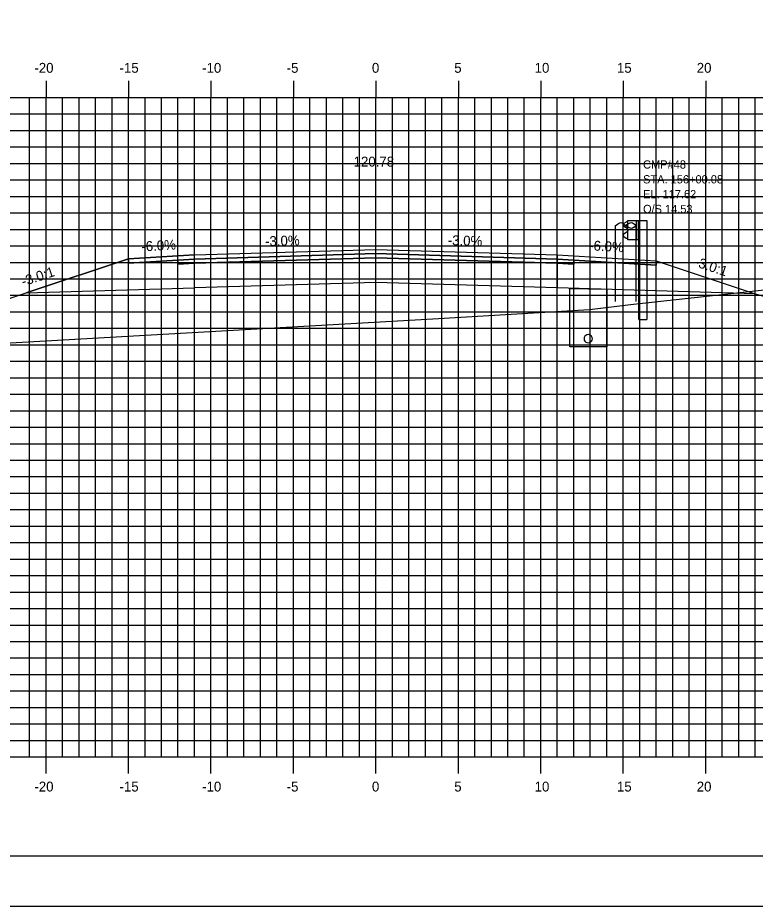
# Model space of a CAD drawing. Extents: x 850598 to 870284, y 366541 to 366651.
# Drawn here: x 852625 to 852669.7, y 366541.2 to 366595.1 of the extents above; entities that cross this region are included whole.
import ezdxf

# ---------------------------------------------------------------- set-up
doc = ezdxf.new("R2010")
doc.units = 0
for name, color, linetype in [('ANNOTATION', 7, 'Continuous'), ('BORDER', 7, 'Continuous'), ('D_Drainage_Underdrain', 7, 'Continuous'), ('D_Drainage_Underdrain_06in', 7, 'Continuous'), ('D_Guardrail_Beam_Rt', 7, 'Continuous'), ('D_Roadway_Centerline', 7, 'Continuous'), ('D_Roadway_Centerline_Text', 7, 'Continuous'), ('D_Roadway_Edge_Shoulder', 7, 'Continuous'), ('D_Roadway_Edge_TW', 7, 'Continuous'), ('D_Roadway_Pavement', 7, 'Continuous'), ('D_Roadway_SlopeLines', 7, 'Continuous'), ('D_Roadway_SubGrade', 7, 'Continuous'), ('D_Text_Monospaced', 7, 'Continuous'), ('H_V ANNOTATION', 7, 'Continuous'), ('MAJOR', 7, 'Continuous'), ('MINOR', 7, 'Continuous'), ('PLOT BOUNDARY', 7, 'Continuous'), ('S_Roadway_Centerline', 7, 'Continuous'), ('S_Utilities_Pole_Joint', 7, 'Continuous')]:
    doc.layers.add(name, color=color, linetype=linetype)

msp = doc.modelspace()

# ---------------------------------------------------------------- linework, layer by layer
at = {"layer": 'BORDER'}
msp.add_line((852601.706, 366544.225), (852761.706, 366544.225), dxfattribs=at)
at = {"layer": 'D_Drainage_Underdrain'}
msp.add_lwpolyline([(852660.706, 366578.592), (852660.706, 366575.091), (852658.456, 366575.091), (852658.456, 366578.637)], close=True, dxfattribs=at)
at = {"layer": 'D_Drainage_Underdrain_06in'}
msp.add_lwpolyline([(852659.581, 366575.841), (852659.504, 366575.829), (852659.434, 366575.794), (852659.379, 366575.738), (852659.343, 366575.669), (852659.331, 366575.591), (852659.343, 366575.514), (852659.379, 366575.444), (852659.434, 366575.389), (852659.504, 366575.354), (852659.581, 366575.341), (852659.658, 366575.354), (852659.728, 366575.389), (852659.783, 366575.444), (852659.819, 366575.514), (852659.831, 366575.591), (852659.819, 366575.669), (852659.783, 366575.738), (852659.728, 366575.794), (852659.658, 366575.829)], close=True, dxfattribs=at)
at = {"layer": 'D_Guardrail_Beam_Rt'}
for p, q in [((852661.887, 366582.673), (852661.743, 366582.573)), ((852661.743, 366582.43), (852661.939, 366582.294)), ((852661.977, 366582.693), (852661.903, 366582.68)), ((852661.977, 366582.767), (852662.664, 366582.767)), ((852661.977, 366581.601), (852661.977, 366582.767)), ((852662.497, 366582.767), (852662.497, 366581.601)), ((852662.602, 366582.767), (852662.602, 366581.601)), ((852662.664, 366582.767), (852663.135, 366582.767)), ((852662.664, 366582.767), (852662.664, 366581.601)), ((852663.135, 366582.767), (852663.135, 366576.767)), ((852661.939, 366582.074), (852661.743, 366581.938)), ((852661.972, 366582.229), (852661.972, 366582.138)), ((852661.743, 366581.795), (852661.887, 366581.695)), ((852661.903, 366581.688), (852661.977, 366581.675)), ((852662.664, 366581.601), (852661.977, 366581.601)), ((852662.643, 366576.767), (852662.643, 366581.601)), ((852662.643, 366576.767), (852663.135, 366576.767))]:
    msp.add_line(p, q, dxfattribs=at)
for centre, major_axis, start_param, end_param in [((852661.794, 366582.502), (-0.0877, 0), 5.323254, 7.243116), ((852661.911, 366582.639), (-0.0417, 0), 4.886922, 5.323254), ((852661.794, 366581.866), (-0.0877, 0), 5.323254, 7.243116), ((852661.893, 366582.229), (0.0789, 0), 0, 0.959931), ((852661.893, 366582.138), (0.0789, 0), 5.323254, 6.283185), ((852661.911, 366581.729), (-0.0417, 0), 0.959931, 1.396263)]:
    msp.add_ellipse(centre, major_axis=major_axis, ratio=0.995501, start_param=start_param, end_param=end_param, dxfattribs=at)
at = {"layer": 'D_Roadway_Centerline'}
msp.add_lwpolyline([(852615.382, 366574.993), (852621.706, 366577.101), (852625.508, 366578.368), (852631.706, 366580.434), (852635.706, 366580.674), (852646.706, 366581.004), (852657.706, 366580.674), (852661.706, 366580.434), (852663.706, 366580.314), (852669.706, 366578.314), (852706.215, 366568.225), (852718.066, 366564.951), (852727.928, 366562.225), (852731.928, 366562.225)], dxfattribs=at)
at = {"layer": 'D_Roadway_Edge_Shoulder'}
for points in [[(852635.706, 366580.674), (852631.706, 366580.434), (852631.706, 366580.184), (852634.706, 366580.364), (852635.706, 366580.424)], [(852657.706, 366580.674), (852661.706, 366580.434), (852661.706, 366580.434), (852663.706, 366580.314), (852663.706, 366580.064), (852658.706, 366580.364), (852657.706, 366580.424)]]:
    msp.add_lwpolyline(points, close=True, dxfattribs=at)
at = {"layer": 'D_Roadway_Edge_TW'}
msp.add_lwpolyline([(852635.706, 366580.424), (852635.706, 366580.674), (852646.706, 366581.004), (852657.706, 366580.674), (852657.706, 366580.424), (852646.706, 366580.754)], close=True, dxfattribs=at)
at = {"layer": 'D_Roadway_Pavement'}
for points in [[(852635.706, 366580.424), (852634.706, 366580.364), (852634.706, 366580.114), (852635.706, 366580.174)], [(852635.706, 366580.174), (852635.706, 366580.424), (852646.706, 366580.754), (852657.706, 366580.424), (852657.706, 366580.174), (852646.706, 366580.504)], [(852657.706, 366580.424), (852658.706, 366580.364), (852658.706, 366580.114), (852657.706, 366580.174)]]:
    msp.add_lwpolyline(points, close=True, dxfattribs=at)
at = {"layer": 'D_Roadway_SlopeLines'}
msp.add_lwpolyline([(852635.706, 366580.674), (852631.706, 366580.434), (852621.706, 366577.101)], dxfattribs=at)
at = {"layer": 'D_Roadway_SubGrade'}
for points in [[(852635.706, 366580.174), (852634.706, 366580.114), (852634.706, 366580.364), (852631.706, 366580.184), (852631.706, 366580.434), (852625.508, 366578.368), (852635.706, 366578.674)], [(852635.706, 366578.674), (852635.706, 366580.174), (852646.706, 366580.504), (852657.706, 366580.174), (852657.706, 366578.674), (852646.706, 366579.004)], [(852657.706, 366580.174), (852658.706, 366580.114), (852658.706, 366580.364), (852663.706, 366580.064), (852663.706, 366580.314), (852669.706, 366578.314), (852657.706, 366578.674)]]:
    msp.add_lwpolyline(points, close=True, dxfattribs=at)
at = {"layer": 'MAJOR'}
for p, q in [((852626.706, 366591.227), (852626.706, 366590.225)), ((852626.706, 366591.227), (852626.706, 366590.225)), ((852631.706, 366591.227), (852631.706, 366590.225)), ((852631.706, 366591.227), (852631.706, 366590.225)), ((852636.706, 366591.227), (852636.706, 366590.225)), ((852636.706, 366591.227), (852636.706, 366590.225)), ((852641.706, 366591.227), (852641.706, 366590.225)), ((852641.706, 366591.227), (852641.706, 366590.225)), ((852646.706, 366591.227), (852646.706, 366590.225)), ((852646.706, 366591.227), (852646.706, 366590.225)), ((852651.706, 366591.227), (852651.706, 366590.225)), ((852651.706, 366591.227), (852651.706, 366590.225)), ((852656.706, 366591.227), (852656.706, 366590.225)), ((852656.706, 366591.227), (852656.706, 366590.225)), ((852661.706, 366591.227), (852661.706, 366590.225)), ((852661.706, 366591.227), (852661.706, 366590.225)), ((852666.706, 366591.227), (852666.706, 366590.225)), ((852666.706, 366591.227), (852666.706, 366590.225)), ((852606.706, 366590.225), (852746.706, 366590.225)), ((852606.706, 366590.225), (852746.706, 366590.225)), ((852606.706, 366590.225), (852746.706, 366590.225)), ((852606.706, 366590.225), (852746.706, 366590.225)), ((852626.706, 366550.225), (852626.706, 366590.225)), ((852626.706, 366550.225), (852626.706, 366590.225)), ((852631.706, 366550.225), (852631.706, 366590.225)), ((852631.706, 366550.225), (852631.706, 366590.225)), ((852636.706, 366550.225), (852636.706, 366590.225)), ((852636.706, 366550.225), (852636.706, 366590.225)), ((852641.706, 366550.225), (852641.706, 366590.225)), ((852641.706, 366550.225), (852641.706, 366590.225)), ((852646.706, 366550.225), (852646.706, 366590.225)), ((852646.706, 366550.225), (852646.706, 366590.225)), ((852651.706, 366550.225), (852651.706, 366590.225)), ((852651.706, 366550.225), (852651.706, 366590.225)), ((852656.706, 366550.225), (852656.706, 366590.225)), ((852656.706, 366550.225), (852656.706, 366590.225)), ((852661.706, 366550.225), (852661.706, 366590.225)), ((852661.706, 366550.225), (852661.706, 366590.225)), ((852666.706, 366550.225), (852666.706, 366590.225)), ((852666.706, 366550.225), (852666.706, 366590.225)), ((852606.706, 366585.225), (852746.706, 366585.225)), ((852606.706, 366585.225), (852746.706, 366585.225)), ((852606.706, 366580.225), (852746.706, 366580.225)), ((852606.706, 366580.225), (852746.706, 366580.225)), ((852606.706, 366575.225), (852746.706, 366575.225)), ((852606.706, 366575.225), (852746.706, 366575.225)), ((852606.706, 366570.225), (852746.706, 366570.225)), ((852606.706, 366570.225), (852746.706, 366570.225)), ((852606.706, 366565.225), (852746.706, 366565.225)), ((852606.706, 366565.225), (852746.706, 366565.225)), ((852606.706, 366560.225), (852746.706, 366560.225)), ((852606.706, 366560.225), (852746.706, 366560.225)), ((852606.706, 366555.225), (852746.706, 366555.225)), ((852606.706, 366555.225), (852746.706, 366555.225)), ((852606.706, 366550.225), (852746.706, 366550.225)), ((852606.706, 366550.225), (852746.706, 366550.225)), ((852606.706, 366550.225), (852746.706, 366550.225)), ((852606.706, 366550.225), (852746.706, 366550.225)), ((852626.706, 366549.223), (852626.706, 366550.225)), ((852626.706, 366549.223), (852626.706, 366550.225)), ((852631.706, 366549.223), (852631.706, 366550.225)), ((852631.706, 366549.223), (852631.706, 366550.225)), ((852636.706, 366549.223), (852636.706, 366550.225)), ((852636.706, 366549.223), (852636.706, 366550.225)), ((852641.706, 366549.223), (852641.706, 366550.225)), ((852641.706, 366549.223), (852641.706, 366550.225)), ((852646.706, 366549.223), (852646.706, 366550.225)), ((852646.706, 366549.223), (852646.706, 366550.225)), ((852651.706, 366549.223), (852651.706, 366550.225)), ((852651.706, 366549.223), (852651.706, 366550.225)), ((852656.706, 366549.223), (852656.706, 366550.225)), ((852656.706, 366549.223), (852656.706, 366550.225)), ((852661.706, 366549.223), (852661.706, 366550.225)), ((852661.706, 366549.223), (852661.706, 366550.225)), ((852666.706, 366549.223), (852666.706, 366550.225)), ((852666.706, 366549.223), (852666.706, 366550.225))]:
    msp.add_line(p, q, dxfattribs=at)
at = {"layer": 'MINOR'}
for p, q in [((852625.706, 366550.225), (852625.706, 366590.225)), ((852625.706, 366550.225), (852625.706, 366590.225)), ((852627.706, 366550.225), (852627.706, 366590.225)), ((852627.706, 366550.225), (852627.706, 366590.225)), ((852628.706, 366550.225), (852628.706, 366590.225)), ((852628.706, 366550.225), (852628.706, 366590.225)), ((852629.706, 366550.225), (852629.706, 366590.225)), ((852629.706, 366550.225), (852629.706, 366590.225)), ((852630.706, 366550.225), (852630.706, 366590.225)), ((852630.706, 366550.225), (852630.706, 366590.225)), ((852632.706, 366550.225), (852632.706, 366590.225)), ((852632.706, 366550.225), (852632.706, 366590.225)), ((852633.706, 366550.225), (852633.706, 366590.225)), ((852633.706, 366550.225), (852633.706, 366590.225)), ((852634.706, 366550.225), (852634.706, 366590.225)), ((852634.706, 366550.225), (852634.706, 366590.225)), ((852635.706, 366550.225), (852635.706, 366590.225)), ((852635.706, 366550.225), (852635.706, 366590.225)), ((852637.706, 366550.225), (852637.706, 366590.225)), ((852637.706, 366550.225), (852637.706, 366590.225)), ((852638.706, 366550.225), (852638.706, 366590.225)), ((852638.706, 366550.225), (852638.706, 366590.225)), ((852639.706, 366550.225), (852639.706, 366590.225)), ((852639.706, 366550.225), (852639.706, 366590.225)), ((852640.706, 366550.225), (852640.706, 366590.225)), ((852640.706, 366550.225), (852640.706, 366590.225)), ((852642.706, 366550.225), (852642.706, 366590.225)), ((852642.706, 366550.225), (852642.706, 366590.225)), ((852643.706, 366550.225), (852643.706, 366590.225)), ((852643.706, 366550.225), (852643.706, 366590.225)), ((852644.706, 366550.225), (852644.706, 366590.225)), ((852644.706, 366550.225), (852644.706, 366590.225)), ((852645.706, 366550.225), (852645.706, 366590.225)), ((852645.706, 366550.225), (852645.706, 366590.225)), ((852647.706, 366550.225), (852647.706, 366590.225)), ((852647.706, 366550.225), (852647.706, 366590.225)), ((852648.706, 366550.225), (852648.706, 366590.225)), ((852648.706, 366550.225), (852648.706, 366590.225)), ((852649.706, 366550.225), (852649.706, 366590.225)), ((852649.706, 366550.225), (852649.706, 366590.225)), ((852650.706, 366550.225), (852650.706, 366590.225)), ((852650.706, 366550.225), (852650.706, 366590.225)), ((852652.706, 366550.225), (852652.706, 366590.225)), ((852652.706, 366550.225), (852652.706, 366590.225)), ((852653.706, 366550.225), (852653.706, 366590.225)), ((852653.706, 366550.225), (852653.706, 366590.225)), ((852654.706, 366550.225), (852654.706, 366590.225)), ((852654.706, 366550.225), (852654.706, 366590.225)), ((852655.706, 366550.225), (852655.706, 366590.225)), ((852655.706, 366550.225), (852655.706, 366590.225)), ((852657.706, 366550.225), (852657.706, 366590.225)), ((852657.706, 366550.225), (852657.706, 366590.225)), ((852658.706, 366550.225), (852658.706, 366590.225)), ((852658.706, 366550.225), (852658.706, 366590.225)), ((852659.706, 366550.225), (852659.706, 366590.225)), ((852659.706, 366550.225), (852659.706, 366590.225)), ((852660.706, 366550.225), (852660.706, 366590.225)), ((852660.706, 366550.225), (852660.706, 366590.225)), ((852662.706, 366550.225), (852662.706, 366590.225)), ((852662.706, 366550.225), (852662.706, 366590.225)), ((852663.706, 366550.225), (852663.706, 366590.225)), ((852663.706, 366550.225), (852663.706, 366590.225)), ((852664.706, 366550.225), (852664.706, 366590.225)), ((852664.706, 366550.225), (852664.706, 366590.225)), ((852665.706, 366550.225), (852665.706, 366590.225)), ((852665.706, 366550.225), (852665.706, 366590.225)), ((852667.706, 366550.225), (852667.706, 366590.225)), ((852667.706, 366550.225), (852667.706, 366590.225)), ((852668.706, 366550.225), (852668.706, 366590.225)), ((852668.706, 366550.225), (852668.706, 366590.225)), ((852669.706, 366550.225), (852669.706, 366590.225)), ((852669.706, 366550.225), (852669.706, 366590.225)), ((852606.706, 366589.225), (852746.706, 366589.225)), ((852606.706, 366589.225), (852746.706, 366589.225)), ((852606.706, 366588.225), (852746.706, 366588.225)), ((852606.706, 366588.225), (852746.706, 366588.225)), ((852606.706, 366587.225), (852746.706, 366587.225)), ((852606.706, 366587.225), (852746.706, 366587.225)), ((852606.706, 366586.225), (852746.706, 366586.225)), ((852606.706, 366586.225), (852746.706, 366586.225)), ((852606.706, 366584.225), (852746.706, 366584.225)), ((852606.706, 366584.225), (852746.706, 366584.225)), ((852606.706, 366583.225), (852746.706, 366583.225)), ((852606.706, 366583.225), (852746.706, 366583.225)), ((852606.706, 366582.225), (852746.706, 366582.225)), ((852606.706, 366582.225), (852746.706, 366582.225)), ((852606.706, 366581.225), (852746.706, 366581.225)), ((852606.706, 366581.225), (852746.706, 366581.225)), ((852606.706, 366579.225), (852746.706, 366579.225)), ((852606.706, 366579.225), (852746.706, 366579.225)), ((852606.706, 366578.225), (852746.706, 366578.225)), ((852606.706, 366578.225), (852746.706, 366578.225)), ((852606.706, 366577.225), (852746.706, 366577.225)), ((852606.706, 366577.225), (852746.706, 366577.225)), ((852606.706, 366576.225), (852746.706, 366576.225)), ((852606.706, 366576.225), (852746.706, 366576.225)), ((852606.706, 366574.225), (852746.706, 366574.225)), ((852606.706, 366574.225), (852746.706, 366574.225)), ((852606.706, 366573.225), (852746.706, 366573.225)), ((852606.706, 366573.225), (852746.706, 366573.225)), ((852606.706, 366572.225), (852746.706, 366572.225)), ((852606.706, 366572.225), (852746.706, 366572.225)), ((852606.706, 366571.225), (852746.706, 366571.225)), ((852606.706, 366571.225), (852746.706, 366571.225)), ((852606.706, 366569.225), (852746.706, 366569.225)), ((852606.706, 366569.225), (852746.706, 366569.225)), ((852606.706, 366568.225), (852746.706, 366568.225)), ((852606.706, 366568.225), (852746.706, 366568.225)), ((852606.706, 366567.225), (852746.706, 366567.225)), ((852606.706, 366567.225), (852746.706, 366567.225)), ((852606.706, 366566.225), (852746.706, 366566.225)), ((852606.706, 366566.225), (852746.706, 366566.225)), ((852606.706, 366564.225), (852746.706, 366564.225)), ((852606.706, 366564.225), (852746.706, 366564.225)), ((852606.706, 366563.225), (852746.706, 366563.225)), ((852606.706, 366563.225), (852746.706, 366563.225)), ((852606.706, 366562.225), (852746.706, 366562.225)), ((852606.706, 366562.225), (852746.706, 366562.225)), ((852606.706, 366561.225), (852746.706, 366561.225)), ((852606.706, 366561.225), (852746.706, 366561.225)), ((852606.706, 366559.225), (852746.706, 366559.225)), ((852606.706, 366559.225), (852746.706, 366559.225)), ((852606.706, 366558.225), (852746.706, 366558.225)), ((852606.706, 366558.225), (852746.706, 366558.225)), ((852606.706, 366557.225), (852746.706, 366557.225)), ((852606.706, 366557.225), (852746.706, 366557.225)), ((852606.706, 366556.225), (852746.706, 366556.225)), ((852606.706, 366556.225), (852746.706, 366556.225)), ((852606.706, 366554.225), (852746.706, 366554.225)), ((852606.706, 366554.225), (852746.706, 366554.225)), ((852606.706, 366553.225), (852746.706, 366553.225)), ((852606.706, 366553.225), (852746.706, 366553.225)), ((852606.706, 366552.225), (852746.706, 366552.225)), ((852606.706, 366552.225), (852746.706, 366552.225)), ((852606.706, 366551.225), (852746.706, 366551.225)), ((852606.706, 366551.225), (852746.706, 366551.225))]:
    msp.add_line(p, q, dxfattribs=at)
at = {"layer": 'PLOT BOUNDARY'}
msp.add_lwpolyline([(852593.613, 366541.166), (852763.613, 366541.166), (852763.613, 366651.166), (852593.613, 366651.166)], close=True, dxfattribs=at)
at = {"layer": 'S_Roadway_Centerline'}
msp.add_lwpolyline([(852606.706, 366575.053), (852618.115, 366574.974), (852650.158, 366576.807), (852659.666, 366577.363), (852662.152, 366577.659), (852671.169, 366578.652), (852673.704, 366579.008), (852674.395, 366579.144), (852685.724, 366579.809), (852689.347, 366580.026), (852701.287, 366580.041), (852705.222, 366580.085), (852708.119, 366579.231), (852712.048, 366578.034), (852723.462, 366567.573), (852724.293, 366566.832), (852724.809, 366566.413), (852725.472, 366565.999), (852726.804, 366565.223), (852742.476, 366556.055), (852746.706, 366555.829)], dxfattribs=at)
at = {"layer": 'S_Utilities_Pole_Joint'}
for p, q in [((852661.238, 366577.841), (852661.235, 366582.46)), ((852661.238, 366582.46), (852661.395, 366582.571)), ((852661.707, 366582.571), (852661.863, 366582.46)), ((852662.02, 366582.571), (852661.863, 366582.46)), ((852661.863, 366582.46), (852662.02, 366582.349)), ((852662.488, 366582.46), (852662.332, 366582.571)), ((852662.332, 366582.349), (852662.488, 366582.46)), ((852662.488, 366577.841), (852662.485, 366582.46))]:
    msp.add_line(p, q, dxfattribs=at)
for centre, start, end in [((852661.551, 366582.35), 90, 125.2644), ((852661.551, 366582.35), 54.7356, 90), ((852662.176, 366582.35), 90, 125.2644), ((852662.176, 366582.35), 54.7356, 90), ((852662.176, 366582.571), 234.7356, 270), ((852662.176, 366582.571), 270, 305.2644)]:
    msp.add_arc(centre, 0.271, start, end, dxfattribs=at)

# ---------------------------------------------------------------- texts
at = {"layer": 'ANNOTATION'}
for s, rotation, p in [('-3.0%', 1.7184, (852639.994, 366581.203)), ('-3.0%', 358.2816, (852651.054, 366581.274)), ('-6.0%', 3.4336, (852632.503, 366580.884)), ('-6.0%', 356.5664, (852659.623, 366580.961)), ('-3.0:1', 341.5651, (852665.96, 366580.017)), ('-3.0:1', 18.4348, (852625.327, 366578.762))]:
    msp.add_text(s, height=0.6, rotation=rotation, dxfattribs=at).set_placement(p)
at = {"layer": 'D_Roadway_Centerline'}
for s, p in [('C', (852646.701, 366581.004)), ('C', (852646.701, 366581.004)), ('L', (852646.706, 366580.997)), ('L', (852646.706, 366580.997))]:
    msp.add_text(s, height=0.0146, dxfattribs=at).set_placement(p)
at = {"layer": 'D_Roadway_Centerline_Text'}
msp.add_text('120.78', height=0.6, dxfattribs=at).set_placement((852645.355, 366586.036))
at = {"layer": 'D_Text_Monospaced'}
for s, height, p in [('CMP#48 ', 0.5, (852662.905, 366585.913)), ('STA. 156+00.08', 0.49998, (852662.905, 366585.013)), ('EL. 117.62', 0.498, (852662.906, 366584.115)), ('O/S 14.53', 0.498, (852662.906, 366583.215))]:
    msp.add_text(s, height=height, dxfattribs=at).set_placement(p)
at = {"layer": 'H_V ANNOTATION'}
for s, p in [('-20', (852625.999, 366591.725)), ('-15', (852631.163, 366591.725)), ('-10', (852636.171, 366591.725)), ('-5', (852641.296, 366591.725)), ('0', (852646.465, 366591.725)), ('5', (852651.457, 366591.725)), ('10', (852656.331, 366591.725)), ('15', (852661.323, 366591.725)), ('20', (852666.16, 366591.725)), ('-20', (852625.999, 366548.125)), ('-15', (852631.163, 366548.125)), ('-10', (852636.171, 366548.125)), ('-5', (852641.296, 366548.125)), ('0', (852646.465, 366548.125)), ('5', (852651.457, 366548.125)), ('10', (852656.331, 366548.125)), ('15', (852661.323, 366548.125)), ('20', (852666.16, 366548.125))]:
    msp.add_text(s, height=0.6, dxfattribs=at).set_placement(p)

doc.saveas('drawing.dxf')
